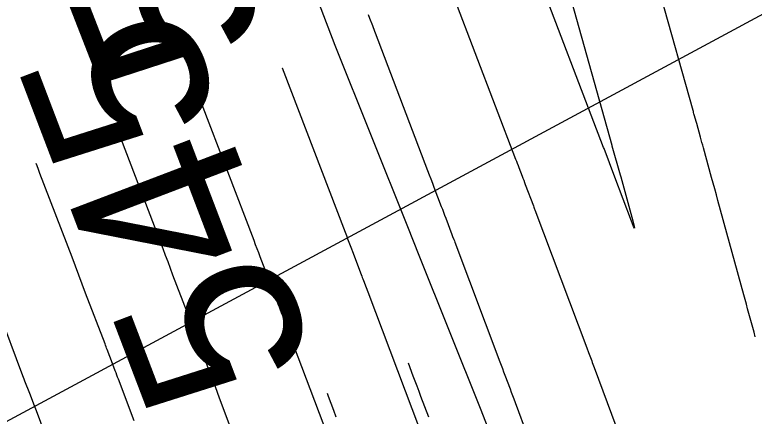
# Model space of a CAD drawing. Extents: x 954385 to 988206, y 1868364 to 1924553.
# Drawn here: x 957835.32 to 957860.52, y 1919884.14 to 1919897.82 of the extents above; entities that cross this region are included whole.
import ezdxf

# ---------------------------------------------------------------- set-up
doc = ezdxf.new("R2010")
doc.units = 0
for name, color, linetype in [('16', 7, 'Continuous'), ('26', 7, 'Continuous'), ('5', 7, 'Continuous'), ('6', 7, 'Continuous'), ('7', 7, 'Continuous'), ('Default', 7, 'Continuous')]:
    doc.layers.add(name, color=color, linetype=linetype)

msp = doc.modelspace()

# ---------------------------------------------------------------- linework, layer by layer
at = {"layer": '16'}
for points in [[(957845.213, 1919899.447), (957846.229, 1919896.789), (957848.704, 1919890.598), (957849.094, 1919889.63), (957851.185, 1919884.41), (957852.973, 1919879.813), (957853.512, 1919878.161), (957855.57, 1919871.813), (957856.234, 1919869.762), (957857.616, 1919865.464), (957859.448, 1919859.704), (957859.833, 1919859.181), (957862.289, 1919852.983), (957863.576, 1919849.977), (957864.912, 1919846.84), (957868.146, 1919840.9), (957868.505, 1919840.508), (957869.999, 1919838.882), (957873.079, 1919835.511), (957875.987, 1919831.845), (957877.16, 1919829.804), (957873.893, 1919821.72), (957874.199, 1919820.14), (957875.028, 1919815.086)], [(957844.439, 1919896.012), (957844.44, 1919896.01), (957846.58, 1919890.404), (957846.623, 1919890.291), (957846.666, 1919890.178), (957846.792, 1919889.847), (957846.829, 1919889.749), (957847.128, 1919888.961), (957847.146, 1919888.912), (957847.165, 1919888.864), (957847.183, 1919888.815), (957847.202, 1919888.766), (957847.293, 1919888.523), (957847.348, 1919888.376), (957849.109, 1919883.701)], [(957846.269, 1919882.732), (957844.825, 1919886.564), (957844.78, 1919886.684), (957844.735, 1919886.803), (957844.691, 1919886.922), (957844.646, 1919887.041), (957844.452, 1919887.557), (957844.414, 1919887.656), (957844.377, 1919887.756), (957844.339, 1919887.855), (957844.302, 1919887.955), (957844.084, 1919888.53), (957844.059, 1919888.596), (957844.017, 1919888.705), (957843.992, 1919888.771), (957843.69, 1919889.564), (957843.637, 1919889.703), (957843.584, 1919889.842), (957843.531, 1919889.982), (957843.477, 1919890.121), (957841.687, 1919894.811), (957841.665, 1919894.869), (957841.644, 1919894.923)], [(957843.428, 1919881.762), (957842.302, 1919884.752), (957842.231, 1919884.942), (957842.159, 1919885.132), (957842.088, 1919885.321), (957842.017, 1919885.511), (957841.654, 1919886.476), (957841.621, 1919886.562), (957841.589, 1919886.648), (957841.556, 1919886.734), (957841.524, 1919886.82), (957841.341, 1919887.302), (957841.301, 1919887.407), (957841.248, 1919887.547), (957841.222, 1919887.617), (957841.195, 1919887.687), (957840.714, 1919888.949), (957840.629, 1919889.172), (957840.545, 1919889.394), (957840.46, 1919889.616), (957840.375, 1919889.838), (957838.934, 1919893.612), (957838.899, 1919893.706), (957838.863, 1919893.799), (957838.849, 1919893.835)], [(957839.388, 1919883.98), (957838.856, 1919885.395), (957838.828, 1919885.467), (957838.801, 1919885.54), (957838.773, 1919885.613), (957838.746, 1919885.686), (957838.617, 1919886.026), (957838.562, 1919886.17), (957838.471, 1919886.41), (957838.453, 1919886.458), (957838.435, 1919886.506), (957838.417, 1919886.554), (957838.399, 1919886.602), (957837.738, 1919888.335), (957837.622, 1919888.64), (957837.505, 1919888.945), (957837.389, 1919889.25), (957837.273, 1919889.555), (957836.182, 1919892.413), (957836.132, 1919892.542), (957836.083, 1919892.671), (957836.054, 1919892.746)], [(957836.767, 1919882.427), (957836.058, 1919884.314), (957836.035, 1919884.373), (957836.013, 1919884.432), (957835.99, 1919884.492), (957835.968, 1919884.551), (957835.856, 1919884.848), (957835.811, 1919884.967), (957835.694, 1919885.273), (957835.671, 1919885.334), (957835.648, 1919885.396), (957835.625, 1919885.457), (957835.602, 1919885.518), (957834.757, 1919887.735)]]:
    msp.add_lwpolyline(points, dxfattribs=at)
at = {"layer": '26'}
msp.add_lwpolyline([(957807.131, 1919868.928), (957927.772, 1919933.944), (957924.621, 1919928.838), (957927.772, 1919933.944), (957921.774, 1919934.12)], dxfattribs=at)
at = {"layer": '6'}
msp.add_lwpolyline([(957853.941, 1919899.546), (957855.668, 1919893.377), (957855.673, 1919893.356), (957855.948, 1919892.367), (957855.969, 1919892.292), (957856.379, 1919890.797), (957856.428, 1919890.608), (957856.437, 1919890.543), (957856.405, 1919890.601), (957856.334, 1919890.783), (957855.77, 1919892.282), (957855.768, 1919892.286), (957855.401, 1919893.259), (957855.385, 1919893.3), (957853.014, 1919899.532)], dxfattribs=at)
at = {"layer": '7'}
for points in [[(957860.556, 1919886.841), (957860.513, 1919887), (957860.339, 1919887.638), (957860.296, 1919887.797), (957860.252, 1919887.957), (957860.208, 1919888.116), (957860.165, 1919888.276), (957859.283, 1919891.489), (957859.229, 1919891.686), (957859.175, 1919891.884), (957859.12, 1919892.081), (957859.066, 1919892.278), (957858.789, 1919893.281), (957858.764, 1919893.372), (957858.739, 1919893.462), (957858.714, 1919893.553), (957858.689, 1919893.643), (957858.559, 1919894.111), (957858.538, 1919894.186), (957858.517, 1919894.26), (957858.476, 1919894.41), (957858.466, 1919894.447), (957858.455, 1919894.484), (957858.445, 1919894.522), (957858.435, 1919894.559), (957857.339, 1919898.473)], [(957850.31, 1919898.367), (957852.389, 1919892.903), (957852.416, 1919892.831), (957852.444, 1919892.758), (957852.472, 1919892.685), (957852.499, 1919892.613), (957852.61, 1919892.322), (957852.638, 1919892.249), (957852.665, 1919892.177), (957852.693, 1919892.104), (957852.72, 1919892.031), (957852.994, 1919891.309), (957853.011, 1919891.264), (957853.036, 1919891.196), (957853.045, 1919891.174), (957854.813, 1919886.472), (957854.876, 1919886.304), (957854.982, 1919886.024), (957855.003, 1919885.968), (957855.024, 1919885.911), (957855.045, 1919885.855), (957855.066, 1919885.799), (957856.579, 1919881.726)], [(957847.364, 1919897.83), (957847.412, 1919897.705), (957847.509, 1919897.453), (957847.534, 1919897.391), (957847.558, 1919897.328), (957847.582, 1919897.265), (957847.606, 1919897.202), (957849.392, 1919892.507), (957849.446, 1919892.365), (957849.5, 1919892.223), (957849.554, 1919892.081), (957849.608, 1919891.939), (957849.857, 1919891.288), (957849.895, 1919891.188), (957849.933, 1919891.088), (957849.971, 1919890.988), (957850.009, 1919890.888), (957850.219, 1919890.332), (957850.244, 1919890.265), (957850.286, 1919890.154), (957850.303, 1919890.11), (957850.32, 1919890.066), (957851.851, 1919885.994), (957851.894, 1919885.878), (957851.938, 1919885.763), (957851.981, 1919885.648), (957852.024, 1919885.532), (957852.198, 1919885.071), (957852.242, 1919884.956), (957852.285, 1919884.84), (957852.328, 1919884.725), (957852.371, 1919884.609), (957853.64, 1919881.194)], [(957848.724, 1919885.953), (957848.889, 1919885.516), (957848.954, 1919885.341), (957849.02, 1919885.166), (957849.086, 1919884.992), (957849.152, 1919884.817), (957849.415, 1919884.118)], [(957846.279, 1919884.101), (957846.191, 1919884.335), (957846.103, 1919884.569), (957846.015, 1919884.803), (957845.976, 1919884.906)]]:
    msp.add_lwpolyline(points, dxfattribs=at)
at = {"layer": 'Default'}
msp.add_arc((956871.597, 1919501.221), 996.448, 12.648055, 34.075074, dxfattribs=at)

# ---------------------------------------------------------------- texts
at = {"layer": '16'}
msp.add_text('545', height=6, rotation=111.2815, dxfattribs=at).set_placement((957844.051, 1919897.011))
at = {"layer": '5'}
msp.add_text('545', height=6, rotation=110.8636, dxfattribs=at).set_placement((957845.65, 1919885.928))

doc.saveas('drawing.dxf')
